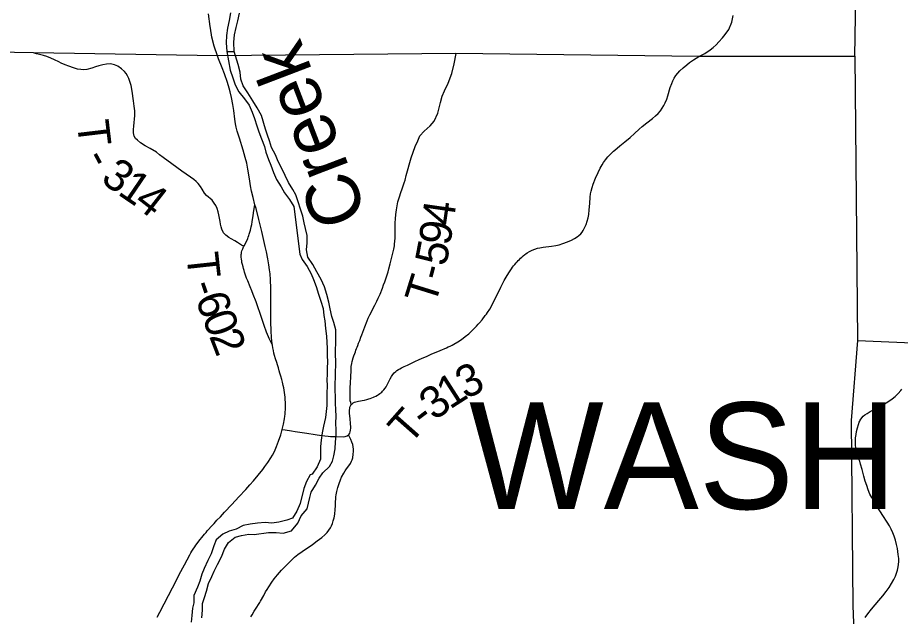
# Model space of a CAD drawing. Extents: x -10 to 158, y 8 to 33.
# Drawn here: x 128.969 to 130.537, y 27.363 to 28.427 of the extents above; entities that cross this region are included whole.
import ezdxf

# ---------------------------------------------------------------- set-up
doc = ezdxf.new("R2010")
doc.units = 0
for name, color, linetype in [('GM_X_County_Text', 7, 'Continuous'), ('GM_X_Major_River', 7, 'Continuous'), ('GM_X_Major_River_Text', 7, 'Continuous'), ('GM_X_State_Route', 7, 'Continuous'), ('GM_X_Township_Road', 7, 'Continuous'), ('GM_X_Township_Road_Text', 7, 'Continuous'), ('GM_X_Township_Text', 7, 'Continuous')]:
    doc.layers.add(name, color=color, linetype=linetype)

msp = doc.modelspace()

# ---------------------------------------------------------------- linework, layer by layer
at = {"layer": 'GM_X_Major_River'}
msp.add_line((129.3407, 28.3671), (129.3541, 28.367), dxfattribs=at)
for points in [[(129.3477, 28.4355), (129.3449, 28.4222), (129.3421, 28.4085), (129.3405, 28.3952), (129.34, 28.3823), (129.3407, 28.3671)], [(129.3541, 28.367), (129.3532, 28.3837), (129.3545, 28.3966), (129.3573, 28.4096), (129.3608, 28.4218), (129.3636, 28.4351)], [(129.3407, 28.3671), (129.3471, 28.3341), (129.3514, 28.3205), (129.3558, 28.308), (129.362, 28.2956), (129.3724, 28.2829), (129.3805, 28.2716), (129.386, 28.2595), (129.3903, 28.2478), (129.3943, 28.235), (129.3979, 28.2244), (129.4026, 28.2116), (129.4077, 28.198), (129.4105, 28.1882), (129.4152, 28.1754), (129.4191, 28.1648), (129.4239, 28.1523), (129.4293, 28.1395), (129.4375, 28.1264), (129.4433, 28.1162), (129.4522, 28.1042), (129.4599, 28.0914), (129.4708, 28.0071)], [(129.4638, 28.1124), (129.458, 28.1217), (129.4506, 28.1341), (129.4448, 28.1469), (129.4389, 28.159), (129.4323, 28.1714), (129.4272, 28.1835), (129.4202, 28.1967), (129.4167, 28.2084), (129.4131, 28.2182), (129.4099, 28.2291), (129.4028, 28.2533), (129.395, 28.2669), (129.3869, 28.2793), (129.3783, 28.2936), (129.3702, 28.306), (129.3659, 28.3177), (129.3646, 28.3305), (129.3614, 28.3438), (129.3541, 28.367)], [(129.4727, 27.542), (129.4837, 27.5547), (129.4859, 27.5646), (129.4885, 27.5745), (129.4907, 27.584), (129.4985, 27.5966), (129.5048, 27.6092), (129.5116, 27.6187), (129.5236, 27.6295), (129.5288, 27.639), (129.531, 27.6489), (129.5336, 27.6611), (129.5338, 27.6736), (129.5349, 27.6839), (129.5352, 27.6934), (129.5347, 27.7078), (129.5349, 27.718), (129.5344, 27.7313), (129.534, 27.7412), (129.5336, 27.778), (129.5339, 27.7875), (129.5342, 27.7981), (129.5345, 27.8095), (129.5342, 27.835), (129.5348, 27.8505), (129.5347, 27.8604), (129.5343, 27.8725), (129.5311, 27.8854), (129.5276, 27.896), (129.5244, 27.91), (129.522, 27.9218), (129.5185, 27.935), (129.5146, 27.949), (129.5084, 27.9619), (129.5007, 27.9755), (129.4937, 27.9883), (129.4849, 28.0015), (129.4825, 28.0144), (129.4839, 28.0269), (129.4837, 28.0402), (129.4806, 28.0524), (129.4782, 28.0626), (129.4762, 28.0747), (129.4638, 28.1124)], [(129.4708, 28.0071), (129.4747, 27.9972), (129.4839, 27.9848), (129.4905, 27.972), (129.4947, 27.9618), (129.4994, 27.9493), (129.5037, 27.9356), (129.508, 27.9232), (129.5119, 27.9103), (129.5131, 27.8982), (129.5148, 27.8887), (129.5164, 27.8746), (129.5177, 27.8614), (129.5185, 27.85), (129.519, 27.8397), (129.5191, 27.8265), (129.52, 27.8162), (129.5193, 27.8037), (129.5191, 27.7934), (129.5188, 27.7836), (129.5189, 27.7733), (129.5186, 27.7596), (129.5188, 27.738), (129.516, 27.7167), (129.5127, 27.7015), (129.5102, 27.6893), (129.5088, 27.6764), (129.5074, 27.665), (129.5075, 27.6521), (129.5072, 27.6426), (129.5012, 27.6292), (129.4923, 27.6159)], [(129.4923, 27.6159), (129.4888, 27.6151), (129.4825, 27.6029), (129.4777, 27.5907), (129.4713, 27.564)], [(129.4713, 27.564), (129.4654, 27.5503), (129.4576, 27.538), (129.4474, 27.5345), (129.4335, 27.5305), (129.4206, 27.5288), (129.4088, 27.5302), (129.3956, 27.5288), (129.3823, 27.5271), (129.3702, 27.5251), (129.3578, 27.5185), (129.3453, 27.5145), (129.334, 27.5094), (129.322, 27.4994), (129.318, 27.4887), (129.3129, 27.4746), (129.307, 27.4624), (129.3007, 27.4483), (129.2967, 27.4384), (129.2931, 27.4258), (129.2891, 27.4155), (129.2824, 27.4003), (129.2822, 27.3877), (129.2801, 27.3778), (129.2788, 27.3649), (129.2778, 27.3528)], [(129.2963, 27.3606), (129.2976, 27.3743), (129.2978, 27.3864), (129.3014, 27.3971), (129.3047, 27.4081), (129.3087, 27.4218), (129.3142, 27.4341), (129.3186, 27.4436), (129.3242, 27.4558), (129.3316, 27.4692), (129.3371, 27.4829), (129.3441, 27.4948), (129.3557, 27.504), (129.3671, 27.5068), (129.3799, 27.5097), (129.3894, 27.509), (129.4151, 27.5124), (129.4284, 27.5122), (129.4409, 27.5112), (129.456, 27.5156), (129.4668, 27.529), (129.4727, 27.542)]]:
    msp.add_lwpolyline(points, dxfattribs=at)
at = {"layer": 'GM_X_State_Route'}
for points in [[(129.3118, 28.4087), (129.3114, 28.4117), (129.3085, 28.4339)], [(129.3245, 28.3592), (129.3185, 28.3767), (129.3144, 28.3926), (129.3118, 28.4087)], [(129.2566, 27.4376), (129.2657, 27.455), (129.2755, 27.473), (129.2773, 27.4762), (129.2789, 27.479), (129.2814, 27.483), (129.284, 27.4869), (129.2861, 27.4898), (129.2884, 27.4929), (129.2912, 27.4968), (129.2936, 27.4999), (129.2964, 27.5033), (129.2989, 27.5063), (129.3016, 27.5096), (129.3042, 27.5126), (129.3063, 27.5151), (129.3087, 27.5178), (129.3134, 27.5231), (129.3185, 27.5285), (129.3235, 27.5341), (129.3295, 27.5404), (129.3333, 27.5446), (129.3369, 27.5485), (129.3498, 27.5622), (129.362, 27.5755), (129.3746, 27.5891), (129.3817, 27.5969), (129.3883, 27.6044), (129.3965, 27.6143), (129.4047, 27.6245), (129.4084, 27.6294), (129.4138, 27.637), (129.4193, 27.6452), (129.422, 27.6496), (129.4243, 27.6539), (129.4267, 27.659), (129.4292, 27.6651), (129.4327, 27.6744), (129.4366, 27.6861), (129.4393, 27.6953), (129.4415, 27.7046), (129.4433, 27.7144), (129.444, 27.7189), (129.4443, 27.7229), (129.4447, 27.7269), (129.4449, 27.7303), (129.445, 27.7349), (129.445, 27.7396), (129.445, 27.7438), (129.4447, 27.7482), (129.4444, 27.7527), (129.444, 27.7568), (129.4434, 27.7614), (129.4427, 27.7655), (129.4421, 27.7692), (129.4411, 27.7738), (129.4398, 27.7795), (129.4385, 27.784), (129.437, 27.79), (129.4353, 27.7955), (129.4341, 27.7995), (129.4325, 27.8048), (129.4308, 27.8101), (129.4296, 27.8142), (129.4276, 27.8207), (129.4259, 27.8268), (129.4246, 27.8313), (129.4237, 27.8358), (129.4227, 27.8407), (129.4218, 27.8455), (129.421, 27.8524), (129.4205, 27.8592), (129.4198, 27.8704), (129.4197, 27.8747), (129.4194, 27.8827), (129.4193, 27.8896), (129.4191, 27.8989), (129.4192, 27.9051), (129.419, 27.9106), (129.419, 27.915), (129.4191, 27.9311), (129.419, 27.9466), (129.4184, 27.9615), (129.4177, 27.972), (129.4169, 27.9794), (129.4156, 27.9879), (129.4136, 27.9989), (129.4112, 28.0111), (129.4091, 28.0208), (129.4031, 28.0474), (129.398, 28.0686), (129.3929, 28.0878), (129.391, 28.0948), (129.3876, 28.1076), (129.3849, 28.1191), (129.3831, 28.1283), (129.3811, 28.1406), (129.3784, 28.1577), (129.3763, 28.1687), (129.3738, 28.1789), (129.3701, 28.192), (129.3632, 28.2132), (129.3596, 28.2252), (129.3578, 28.2325), (129.3565, 28.2386), (129.3552, 28.2466), (129.3532, 28.262), (129.3515, 28.273), (129.3493, 28.2852), (129.347, 28.2954), (129.3452, 28.3019), (129.342, 28.3119), (129.3367, 28.3271), (129.3325, 28.3381), (129.3262, 28.3543), (129.3245, 28.3592)], [(129.2172, 27.3619), (129.2218, 27.3707), (129.2373, 27.4005), (129.2444, 27.4142), (129.2527, 27.4302), (129.2566, 27.4376)]]:
    msp.add_lwpolyline(points, dxfattribs=at)
at = {"layer": 'GM_X_Township_Road'}
for points in [[(130.1793, 28.3579), (130.1896, 28.3637), (130.1992, 28.3698), (130.2047, 28.3741), (130.2098, 28.379), (130.2149, 28.3841), (130.2213, 28.3913), (130.2261, 28.3972), (130.2323, 28.4062), (130.2377, 28.4192), (130.2404, 28.4308)], [(129.3711, 28.0208), (129.3691, 28.0219), (129.3669, 28.0232), (129.3601, 28.0275), (129.355, 28.0304), (129.3484, 28.0339), (129.3443, 28.0367), (129.3391, 28.0408), (129.3353, 28.0446), (129.3319, 28.0513), (129.331, 28.0555), (129.3297, 28.06), (129.329, 28.0647), (129.3268, 28.0768), (129.3256, 28.0824), (129.3237, 28.0883), (129.3216, 28.0937), (129.3185, 28.0977), (129.3147, 28.1028), (129.3046, 28.1114), (129.3014, 28.1155), (129.2972, 28.1226), (129.294, 28.1271), (129.2901, 28.1325), (129.2866, 28.136), (129.2824, 28.1395), (129.2766, 28.1436), (129.2689, 28.1488), (129.261, 28.1547), (129.252, 28.1609), (129.2435, 28.1672), (129.2282, 28.1789), (129.2213, 28.1837), (129.2158, 28.1883), (129.2047, 28.1945), (129.196, 28.1994), (129.1874, 28.2046), (129.1821, 28.2093), (129.1788, 28.2123), (129.1765, 28.2167), (129.1755, 28.2228), (129.1752, 28.2285), (129.1761, 28.2342), (129.1777, 28.2534), (129.1777, 28.2617), (129.1766, 28.2701), (129.1752, 28.2792), (129.1731, 28.2964), (129.171, 28.3066), (129.169, 28.3135), (129.1667, 28.3193), (129.1644, 28.324), (129.1621, 28.3282), (129.1591, 28.3317), (129.1539, 28.3365), (129.1474, 28.3408), (129.1414, 28.3436), (129.1341, 28.3452), (129.127, 28.3447), (129.1207, 28.3436), (129.1139, 28.3418), (129.1076, 28.3398), (129.1012, 28.3372), (129.0922, 28.335), (129.0871, 28.3345), (129.0817, 28.3348), (129.0758, 28.3359), (129.0688, 28.3382), (129.0605, 28.341), (129.054, 28.3431), (129.0468, 28.3464), (129.0424, 28.3488), (129.0352, 28.3524), (129.0286, 28.3554), (129.0212, 28.358), (129.0154, 28.3597), (129.0084, 28.3615), (129.0031, 28.3627), (128.9976, 28.3644)], [(129.5619, 27.7396), (129.5611, 27.7432), (129.5603, 27.7464), (129.5599, 27.7508), (129.5598, 27.7557), (129.5599, 27.7594), (129.56, 27.7631), (129.5602, 27.7681), (129.5606, 27.7793), (129.5609, 27.788), (129.5616, 27.8017), (129.562, 27.8072), (129.5629, 27.8127), (129.5637, 27.8162), (129.5656, 27.8227), (129.5668, 27.8262), (129.5681, 27.8305), (129.5692, 27.8335), (129.5703, 27.8366), (129.5714, 27.8392), (129.5725, 27.8418), (129.5735, 27.8446), (129.5751, 27.8486), (129.5771, 27.8537), (129.5792, 27.8595), (129.5808, 27.8635), (129.5863, 27.878), (129.5904, 27.8887), (129.5922, 27.8931), (129.595, 27.8992), (129.5983, 27.9057), (129.6007, 27.9108), (129.6038, 27.9163), (129.6073, 27.9233), (129.6099, 27.9287), (129.613, 27.936), (129.6172, 27.9464), (129.6193, 27.9522), (129.6216, 27.958), (129.6235, 27.9633), (129.625, 27.9683), (129.6273, 27.9757), (129.6285, 27.981), (129.6309, 27.9895), (129.6376, 28.016), (129.6385, 28.0215), (129.6389, 28.0245), (129.6395, 28.0301), (129.6398, 28.0356), (129.6399, 28.0406), (129.6399, 28.0418), (129.64, 28.0442), (129.64, 28.0454), (129.64, 28.0484), (129.64, 28.0551), (129.6401, 28.0625), (129.6404, 28.0699), (129.641, 28.0774), (129.642, 28.086), (129.6432, 28.0927), (129.6448, 28.1), (129.6464, 28.1054), (129.6475, 28.1089), (129.65, 28.1165), (129.6524, 28.1233), (129.6559, 28.1335), (129.6575, 28.1387), (129.6596, 28.1465), (129.6684, 28.1783), (129.6753, 28.198), (129.68, 28.2083), (129.6839, 28.2172), (129.6915, 28.2255), (129.7022, 28.2352), (129.709, 28.2433), (129.7159, 28.2577), (129.7206, 28.2765), (129.7234, 28.2874), (129.7275, 28.2971), (129.7341, 28.3105), (129.7403, 28.3277), (129.745, 28.3449), (129.7481, 28.3634)], [(129.5619, 27.7396), (129.5634, 27.7413), (129.5654, 27.7428), (129.5676, 27.744), (129.5699, 27.7448), (129.5747, 27.7458), (129.5783, 27.7465), (129.5813, 27.7468), (129.5857, 27.7478), (129.5898, 27.7486), (129.5934, 27.7497), (129.5957, 27.7505), (129.5986, 27.7515), (129.6015, 27.7527), (129.6026, 27.7532), (129.6054, 27.7544), (129.6085, 27.7564), (129.6106, 27.7577), (129.6126, 27.7592), (129.616, 27.7619), (129.6177, 27.7637), (129.6198, 27.766), (129.622, 27.769), (129.6237, 27.7715), (129.6249, 27.7735), (129.6263, 27.776), (129.6298, 27.7831), (129.6309, 27.7853), (129.6335, 27.7896), (129.6348, 27.7916), (129.636, 27.7931), (129.6384, 27.7959), (129.6411, 27.7985), (129.643, 27.8), (129.6461, 27.8021), (129.6483, 27.8033), (129.651, 27.8048), (129.656, 27.8072), (129.6616, 27.8098), (129.675, 27.8162), (129.6824, 27.8196), (129.6869, 27.8217), (129.6965, 27.826), (129.7039, 27.8292), (129.72, 27.8359), (129.7308, 27.8405), (129.7342, 27.8421), (129.7375, 27.8437), (129.7409, 27.8453), (129.7442, 27.847), (129.7511, 27.8511), (129.7578, 27.8555), (129.7643, 27.8604), (129.7705, 27.8656), (129.7723, 27.8672), (129.7773, 27.8718), (129.782, 27.8766), (129.7846, 27.8793), (129.7875, 27.8825), (129.7896, 27.8848), (129.7943, 27.8905), (129.8, 27.8979), (129.8019, 27.9004), (129.8041, 27.9034), (129.8078, 27.9091), (129.8109, 27.9147), (129.8148, 27.9223), (129.8181, 27.9289), (129.8276, 27.9485), (129.8299, 27.953), (129.8336, 27.9601), (129.835, 27.9629), (129.8388, 27.9693), (129.8428, 27.9756), (129.8467, 27.9811), (129.8486, 27.9836), (129.8503, 27.9861), (129.8522, 27.9884), (129.8547, 27.9913), (129.8564, 27.9935), (129.8583, 27.9954), (129.8605, 27.9975), (129.8626, 27.9998), (129.8649, 28.0018), (129.8671, 28.004), (129.87, 28.0063), (129.8719, 28.0078), (129.8744, 28.0096), (129.8782, 28.0118), (129.8832, 28.0142), (129.8878, 28.0161), (129.8925, 28.0175), (129.8968, 28.0184), (129.9029, 28.0193), (129.9177, 28.021), (129.9251, 28.0223), (129.9311, 28.0237), (129.9376, 28.0257), (129.9458, 28.0287), (129.9532, 28.0319), (129.9587, 28.0348), (129.9629, 28.0375), (129.9663, 28.0402), (129.9694, 28.0432), (129.9718, 28.046), (129.9739, 28.0491), (129.9762, 28.0535), (129.979, 28.0597), (129.981, 28.0656), (129.9826, 28.0716), (129.9838, 28.0777), (129.9847, 28.0857), (129.9856, 28.0968), (129.9863, 28.108), (129.987, 28.1141), (129.988, 28.119), (129.9898, 28.1256), (129.9918, 28.1315), (129.9959, 28.1418), (130.0003, 28.1521), (130.004, 28.1599), (130.0073, 28.1659), (130.01, 28.1701), (130.0135, 28.1745), (130.0179, 28.1797), (130.0225, 28.1847), (130.0278, 28.1899), (130.0301, 28.192), (130.0387, 28.1992), (130.0479, 28.2064), (130.0574, 28.2145), (130.0652, 28.2216), (130.0734, 28.2292), (130.0786, 28.2336), (130.0869, 28.2401), (130.0967, 28.2477), (130.1024, 28.2526), (130.1068, 28.2569), (130.1109, 28.2616), (130.1142, 28.2661), (130.1171, 28.2708), (130.1197, 28.2758), (130.1223, 28.2821), (130.1243, 28.288), (130.1285, 28.3029), (130.131, 28.31), (130.1332, 28.3151), (130.1355, 28.3195), (130.1386, 28.3242), (130.142, 28.3286), (130.1457, 28.3327), (130.1515, 28.3383), (130.1577, 28.3436), (130.1626, 28.3474), (130.1697, 28.3523), (130.1793, 28.3579)], [(129.3711, 28.0208), (129.3716, 28.0216), (129.3769, 28.0321), (129.3781, 28.0347), (129.3791, 28.0372), (129.3801, 28.04), (129.3809, 28.0424), (129.3819, 28.0461), (129.3828, 28.0496), (129.3841, 28.0553), (129.3852, 28.0598), (129.386, 28.0641), (129.3867, 28.0683), (129.3877, 28.0748), (129.3886, 28.0802), (129.3898, 28.0879), (129.391, 28.0948)], [(129.4218, 27.8455), (129.4162, 27.8573), (129.4149, 27.86), (129.4116, 27.8681), (129.4073, 27.8803), (129.402, 27.8961), (129.3997, 27.9032), (129.3969, 27.9114), (129.3943, 27.9189), (129.3931, 27.9224), (129.388, 27.9354), (129.3855, 27.9416), (129.3825, 27.949), (129.3783, 27.9593), (129.3762, 27.9644), (129.3748, 27.9678), (129.3735, 27.9715), (129.3726, 27.9749), (129.3716, 27.9782), (129.3708, 27.9812), (129.37, 27.9842), (129.3688, 27.9883), (129.3679, 27.992), (129.3674, 27.9949), (129.3669, 27.9983), (129.3667, 28.0019), (129.3666, 28.004), (129.3666, 28.0065), (129.3668, 28.0083), (129.3671, 28.0107), (129.3678, 28.0131), (129.3691, 28.0166), (129.3707, 28.0199), (129.3711, 28.0208)], [(130.465, 27.7105), (130.4655, 27.7115), (130.4658, 27.7121), (130.4686, 27.7161), (130.4713, 27.719), (130.4743, 27.7215), (130.4781, 27.7241), (130.4835, 27.7272), (130.4913, 27.7314), (130.5014, 27.7364), (130.515, 27.7443), (130.5228, 27.7498), (130.5276, 27.7541), (130.533, 27.7593), (130.5381, 27.7647), (130.5398, 27.7668)], [(129.557, 27.6857), (129.5583, 27.6873), (129.5592, 27.6889), (129.56, 27.6912), (129.5607, 27.6943), (129.5609, 27.6976), (129.5609, 27.7004), (129.5607, 27.7054), (129.56, 27.7147), (129.5591, 27.7239), (129.5589, 27.7295), (129.5592, 27.7326), (129.5597, 27.7351), (129.5606, 27.7374), (129.5619, 27.7396)], [(130.4655, 27.6369), (130.4651, 27.6379), (130.465, 27.6385), (130.4634, 27.6432), (130.4606, 27.6514), (130.4591, 27.6568), (130.4581, 27.6623), (130.4575, 27.6684), (130.4574, 27.6746), (130.4577, 27.6808), (130.4584, 27.6863), (130.4593, 27.6916), (130.4609, 27.6982), (130.4625, 27.7043), (130.464, 27.7086), (130.465, 27.7105)], [(129.3836, 27.3625), (129.3857, 27.3663), (129.3897, 27.3725), (129.3945, 27.3798), (129.3974, 27.3845), (129.3995, 27.3883), (129.4007, 27.3905), (129.4066, 27.4007), (129.4099, 27.4067), (129.4125, 27.4109), (129.4154, 27.4157), (129.421, 27.4239), (129.4253, 27.4299), (129.4311, 27.4373), (129.438, 27.4452), (129.4461, 27.4538), (129.4545, 27.4621), (129.4614, 27.4684), (129.4672, 27.4731), (129.4747, 27.4785), (129.4932, 27.4911), (129.5017, 27.4974), (129.5095, 27.5035), (129.515, 27.5085), (129.5189, 27.5125), (129.5221, 27.5164), (129.5248, 27.5205), (129.5269, 27.5243), (129.5286, 27.5283), (129.5301, 27.5331), (129.5314, 27.5385), (129.5325, 27.5452), (129.5335, 27.5532), (129.5338, 27.56), (129.5341, 27.5675), (129.5344, 27.5718), (129.5348, 27.5755), (129.5353, 27.5792), (129.5365, 27.5853), (129.5383, 27.5925), (129.5405, 27.5996), (129.5429, 27.606), (129.5449, 27.6106), (129.5485, 27.6178), (129.5511, 27.622), (129.5536, 27.6256), (129.5558, 27.6286), (129.5604, 27.6353), (129.5626, 27.639), (129.5635, 27.6413), (129.5646, 27.6452), (129.5655, 27.6514), (129.5659, 27.6566), (129.5659, 27.6603), (129.5655, 27.6646), (129.5646, 27.6689), (129.5632, 27.673), (129.5612, 27.6776), (129.56, 27.6798), (129.557, 27.6857)], [(129.4393, 27.6953), (129.4448, 27.6946), (129.4558, 27.6931), (129.4625, 27.6921), (129.4705, 27.6908), (129.4833, 27.6888), (129.498, 27.6865), (129.5091, 27.6849), (129.5208, 27.6835), (129.5251, 27.6832), (129.5276, 27.6831), (129.5332, 27.683), (129.5481, 27.6826), (129.5512, 27.6829), (129.553, 27.6833), (129.5547, 27.684), (129.557, 27.6857)], [(130.4746, 27.3615), (130.4793, 27.3681), (130.4859, 27.3763), (130.4989, 27.3913), (130.5061, 27.3999), (130.5118, 27.4073), (130.5172, 27.4149), (130.5215, 27.4217), (130.5254, 27.4287), (130.5284, 27.4348), (130.5305, 27.44), (130.5322, 27.4453), (130.5335, 27.4514), (130.5341, 27.4557), (130.5344, 27.4606), (130.5342, 27.4662), (130.5335, 27.4736), (130.532, 27.4841), (130.5305, 27.4913), (130.5287, 27.4985), (130.5263, 27.5056), (130.5238, 27.5119), (130.5208, 27.5181), (130.5176, 27.5241), (130.5134, 27.531), (130.506, 27.5424), (130.5016, 27.5492), (130.4993, 27.5529), (130.4946, 27.5602), (130.4898, 27.5681), (130.4862, 27.5746), (130.4832, 27.5807), (130.4801, 27.5881), (130.4773, 27.5957), (130.4749, 27.6034), (130.4724, 27.6124), (130.4692, 27.6243), (130.4664, 27.6338), (130.4655, 27.6369)]]:
    msp.add_lwpolyline(points, dxfattribs=at)
at = {"layer": 'GM_X_Township_Text'}
for points in [[(130.4564, 28.3588), (130.4692, 29.1401), (130.4693, 29.1486), (130.4806, 29.8369), (130.4806, 29.8379), (130.4865, 31.8623), (126.1038, 31.8623), (126.1038, 30.3865)], [(126.1038, 30.3865), (126.7862, 30.3776), (127.3186, 30.3717), (127.3748, 30.3712), (127.3749, 29.9155), (127.3818, 29.8865), (127.391, 29.7447), (127.3932, 29.6834), (127.3898, 29.6674), (127.3806, 29.6412), (127.3727, 29.3597), (127.4764, 29.3589), (128.0062, 29.36), (128.408, 29.3517), (128.4072, 28.9327), (128.4042, 28.3758), (128.6622, 28.3709), (128.9974, 28.365), (129.3242, 28.3598), (129.7479, 28.3639), (130.1791, 28.3585), (130.4564, 28.3588), (130.461, 27.8534), (130.5863, 27.8482)], [(130.461, 27.8534), (130.4499, 27.7117), (130.4527, 27.3822), (130.46, 27.1989), (130.4491, 26.3467), (130.4362, 25.0623), (132.9038, 25.0623), (132.9038, 27.8123)]]:
    msp.add_lwpolyline(points, dxfattribs=at)

# ---------------------------------------------------------------- texts
at = {"layer": 'GM_X_County_Text'}
msp.add_text('WASHINGTON COUNTY', height=0.189394, dxfattribs=at).set_placement((129.7712, 27.5541))
at = {"layer": 'GM_X_Major_River_Text'}
msp.add_text('Creek', height=0.09469, rotation=110.9056, dxfattribs=at).set_placement((129.5914, 28.0759))
at = {"layer": 'GM_X_Township_Road_Text'}
for s, rotation, p in [('T', 276.7827, (129.0744, 28.242)), ('-', 298.3597, (129.0864, 28.1776)), ('3', 323.0882, (129.1148, 28.137)), ('1', 325.7708, (129.1451, 28.1143)), ('4', 322.031, (129.1733, 28.0952)), ('4', 81.8922, (129.7427, 28.0558)), ('9', 81.2838, (129.7373, 28.0206)), ('5', 79.0728, (129.7302, 27.9838)), ('T', 276.1921, (129.2689, 28.0074)), ('-', 75.7988, (129.7237, 27.9578)), ('T', 72.7117, (129.7102, 27.914)), ('-', 288.6001, (129.2763, 27.952)), ('6', 290.0661, (129.2843, 27.9284)), ('0', 290.4708, (129.2965, 27.8952)), ('2', 291.1786, (129.309, 27.8616)), ('3', 26.0856, (129.7649, 27.7484)), ('1', 32.6855, (129.737, 27.7303)), ('3', 36.8699, (129.7099, 27.7099)), ('T', 48.5601, (129.6653, 27.6661)), ('-', 36.9698, (129.6912, 27.6959))]:
    msp.add_text(s, height=0.0568, rotation=rotation, dxfattribs=at).set_placement(p)

doc.saveas('drawing.dxf')
